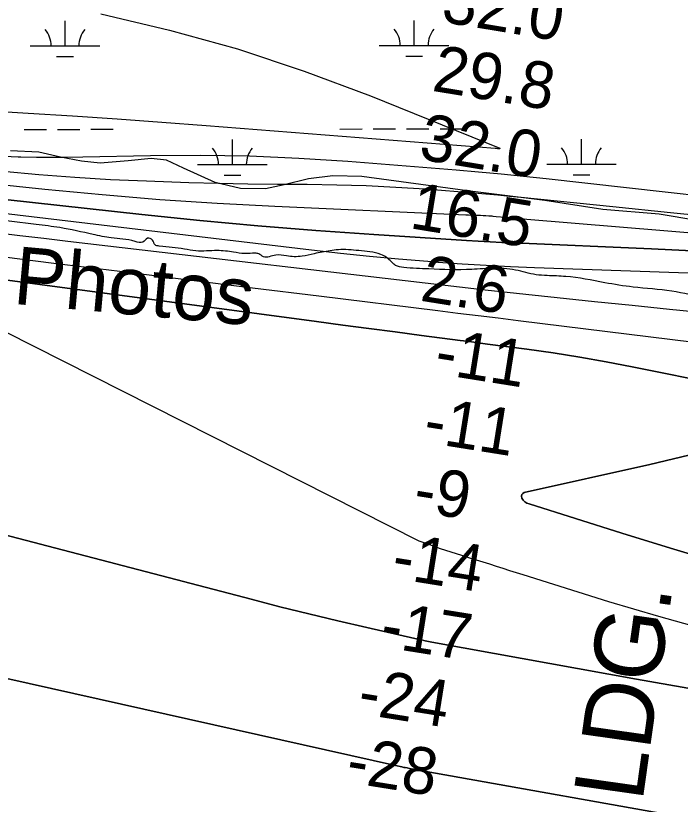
# Model space of a CAD drawing. Extents: x 3297753 to 3335611, y 652252 to 677623.
# Drawn here: x 3329508 to 3330463, y 660944 to 662077 of the extents above; entities that cross this region are included whole.
import ezdxf

# ---------------------------------------------------------------- set-up
doc = ezdxf.new("R2010")
doc.units = 0
for name, color, linetype in [('V-RIVR-EDGE', 7, 'Continuous'), ('V-RIVR-IDEN', 7, 'Continuous'), ('V-RIVR-RANG', 7, 'Continuous'), ('V-ROAD-CNTR', 7, 'Continuous'), ('V-SITE-VEGE', 7, 'Continuous'), ('V-TOPO-DPTH', 7, 'Continuous'), ('V-TOPO-GNAM-IDEN', 7, 'Continuous'), ('V-TOPO-MAJR', 7, 'Continuous'), ('V-TOPO-MINR', 7, 'Continuous'), ('V-TOPO-WATR', 7, 'Continuous'), ('V-WETL-SWMP', 7, 'Continuous')]:
    doc.layers.add(name, color=color, linetype=linetype)

msp = doc.modelspace()

# ---------------------------------------------------------------- linework, layer by layer
at = {"layer": 'V-RIVR-EDGE'}
msp.add_spline([(3331038.8, 661614.3), (3331015.5, 661616.5), (3330991.1, 661618.6), (3330971.6, 661619.1), (3330955, 661620.8), (3330920.2, 661624.2), (3330900.8, 661626.3), (3330858.5, 661633), (3330839, 661635.1), (3330820.4, 661641.8), (3330802.6, 661644.8), (3330795.5, 661644.8), (3330777.7, 661643.2), (3330759.5, 661643.2), (3330728.8, 661642.9), (3330721.8, 661645.4), (3330715.5, 661647.5), (3330708.5, 661649.6), (3330679.9, 661652.9), (3330636, 661657.2), (3330576.3, 661662.7), (3330543.6, 661667), (3330530.7, 661670.7), (3330500.9, 661672.9), (3330450.8, 661680.9), (3330395.2, 661686.8), (3330354.6, 661693.1), (3330298.3, 661702), (3330271.8, 661703.3), (3330255.6, 661704.6), (3330226.2, 661711.3), (3330209.2, 661713.4), (3330195.1, 661713.8), (3330163.2, 661712.2), (3330101.4, 661712.8), (3330065.4, 661715), (3330053.8, 661717.9), (3330048.8, 661722.1), (3330042.6, 661727.9), (3330032.3, 661733.7), (3330000.8, 661739.2), (3329971.4, 661740.5), (3329959.7, 661738.9), (3329936.5, 661734.8), (3329919.5, 661731.1), (3329896.7, 661731.6), (3329881.4, 661732.8), (3329863.6, 661730.4), (3329856.9, 661734.6), (3329852, 661735.4), (3329837, 661735), (3329820.5, 661737.1), (3329797.3, 661739.3), (3329766.6, 661738.9), (3329750, 661741.5), (3329714, 661745.7), (3329707.8, 661747.4), (3329704, 661754.4), (3329697, 661756.9), (3329690.4, 661751.5), (3329679.2, 661752.4), (3329644.8, 661757.5), (3329618.7, 661762.5), (3329571, 661772.2), (3329537.1, 661776.8), (3329474.5, 661784.8), (3329449.2, 661788.6), (3329412.3, 661794.1), (3329395.8, 661795), (3329382.1, 661795), (3329372.1, 661795), (3329344.4, 661797.6), (3329327.8, 661798.5), (3329318.7, 661797.6), (3329274.3, 661798.2), (3329252.8, 661801.5), (3329195.6, 661807.5), (3329121, 661818.9), (3329075, 661824.8), (3329036.5, 661834.8), (3329003.4, 661842.8), (3328965.2, 661845.4), (3328929.2, 661847.1), (3328910.1, 661848.4), (3328879.1, 661857.2), (3328826.4, 661865.6), (3328781.7, 661870.7), (3328715.8, 661878.7), (3328661.9, 661882.2), (3328658.2, 661885.1), (3328657, 661889.6), (3328635.8, 661889.7), (3328604.4, 661895.2), (3328596.9, 661896), (3328588.6, 661895.2), (3328582, 661895.6), (3328549.7, 661901.9), (3328499.9, 661905.8), (3328480.5, 661910), (3328466, 661917.1), (3328455.2, 661918.3), (3328428.3, 661922.1), (3328418.7, 661923), (3328415.4, 661918.8), (3328409.6, 661918), (3328403.4, 661918.5), (3328401.7, 661921.4), (3328394.7, 661928), (3328342.1, 661938.9), (3328293.2, 661948.6), (3328270.8, 661953.2), (3328208.3, 661968.7), (3328152.4, 661978.3), (3328103.1, 661985.1), (3328040.5, 661995.2), (3327953.1, 662008.7), (3327892.6, 662016.3), (3327875.2, 662015.5), (3327861.1, 662010.6), (3327855.3, 662009.3), (3327844.1, 662010.6), (3327834.5, 662016), (3327815.1, 662023.1), (3327799.3, 662025.2), (3327779, 662028.6), (3327711.5, 662036.6), (3327562.8, 662061.9), (3327513, 662069), (3327479.1, 662074.5), (3327443, 662080), (3327407, 662084.2), (3327362.6, 662088.9), (3327314.1, 662089), (3327294.7, 662089.5), (3327271.4, 662092), (3327231.3, 662096.7), (3327193.1, 662101.7), (3327145.9, 662108.9), (3327115.7, 662116), (3327063.5, 662123.2), (3327027, 662126.2), (3326973.5, 662133.8), (3326935.8, 662138.4), (3326889.8, 662141)], degree=3, dxfattribs=at)
at = {"layer": 'V-ROAD-CNTR'}
msp.add_spline([(3328023, 662390.8), (3328495.8, 662335.5), (3329060, 662301.1), (3329435.1, 662310.6), (3329616.6, 662316.2), (3329714.4, 662319.3), (3329771.8, 662311.2), (3329825.2, 662280), (3329861.1, 662218.4), (3329893.4, 662173), (3329949.2, 662161), (3330067.7, 662144.1), (3330256.8, 662152.9), (3330465.5, 662159.9), (3330666.4, 662160.9), (3330821.1, 662128.7), (3330941.1, 662044.6), (3331060.4, 662014.3), (3331187.9, 662003.9), (3331370.8, 662025), (3331521.6, 662046.5), (3331735.9, 662062.2), (3331979.5, 662091.2), (3332173.6, 662104.2), (3332344.3, 662126.6), (3332611.7, 662193.4), (3332889.9, 662244.8), (3333149.7, 662275.7), (3333340.8, 662299.8), (3333416.4, 662311.3)], degree=3, dxfattribs=at)
at = {"layer": 'V-SITE-VEGE'}
for p, q in [((3329540.7, 661880.8), (3329499.8, 661882.5)), ((3329572.1, 661873.7), (3329540.7, 661880.8)), ((3329602.2, 661867.8), (3329572.1, 661873.7)), ((3329628.9, 661865), (3329602.2, 661867.8)), ((3329669.1, 661868.3), (3329628.9, 661865)), ((3329702.5, 661871.6), (3329669.1, 661868.3)), ((3329724.4, 661869.2), (3329702.5, 661871.6)), ((3329748.6, 661857.8), (3329724.4, 661869.2)), ((3329794.5, 661837), (3329748.6, 661857.8)), ((3329928.7, 661842.5), (3329893.4, 661833.9)), ((3329963.4, 661846.9), (3329928.7, 661842.5)), ((3330005, 661845.9), (3329963.4, 661846.9)), ((3330157.1, 661825), (3330005, 661845.9)), ((3329830.7, 661828.5), (3329794.5, 661837)), ((3329893.4, 661833.9), (3329866.8, 661828.2)), ((3329866.8, 661828.2), (3329830.7, 661828.5)), ((3330268.3, 661811.1), (3330157.1, 661825)), ((3330351.6, 661798.3), (3330268.3, 661811.1)), ((3330432.8, 661791.4), (3330351.6, 661798.3)), ((3330486.6, 661782.4), (3330432.8, 661791.4))]:
    msp.add_line(p, q, dxfattribs=at)
at = {"layer": 'V-TOPO-DPTH'}
for points in [[(3329452.7, 661817.2), (3329688.9, 661791), (3329772.2, 661782.4), (3329855.5, 661774.6), (3329939, 661768), (3330022.5, 661762.2), (3330155.6, 661753.9), (3330172.6, 661752.9), (3330189.6, 661752), (3330206.6, 661751.1), (3330223.6, 661750.3), (3330421.7, 661741.7), (3330519.3, 661736.9)], [(3331807.9, 661488), (3331160.2, 661576.5), (3331133.3, 661580.2), (3331106.5, 661583.8), (3331079.6, 661587.5), (3331052.8, 661591.2), (3331012.5, 661596.8), (3331005.8, 661597.6), (3330999.1, 661598.5), (3330992.4, 661599.2), (3330985.7, 661600), (3330501.5, 661649.2), (3330447.6, 661654.7), (3330393.8, 661660.2), (3330339.9, 661665.8), (3330286.1, 661671.5), (3330182.4, 661682.4), (3330178.4, 661682.8), (3330176.4, 661683.1), (3330174.4, 661683.3), (3329582.5, 661752.4), (3329548, 661756.5), (3329513.6, 661760.5), (3329479.1, 661764.6)], [(3331807.9, 661488), (3331160.2, 661576.5), (3331133.3, 661580.2), (3331106.5, 661583.8), (3331079.6, 661587.5), (3331052.8, 661591.2), (3331012.5, 661596.8), (3331005.8, 661597.6), (3330999.1, 661598.5), (3330992.4, 661599.2), (3330985.7, 661600), (3330501.5, 661649.2), (3330447.6, 661654.7), (3330393.8, 661660.2), (3330339.9, 661665.8), (3330286.1, 661671.5), (3330182.4, 661682.4), (3330178.4, 661682.8), (3330176.4, 661683.1), (3330174.4, 661683.3), (3329582.5, 661752.4), (3329548, 661756.5), (3329513.6, 661760.5), (3329479.1, 661764.6)], [(3330523, 661546.4), (3330394.1, 661572.3), (3330356.4, 661579.5), (3330318.5, 661586.2), (3330280.5, 661592.2), (3330242.4, 661597.6), (3330185.8, 661605), (3330176, 661606.3), (3330166.2, 661607.6), (3330156.3, 661608.9), (3330146.5, 661610.2), (3330090.8, 661617.4), (3330053.1, 661622.4), (3330015.4, 661627.3), (3329977.8, 661632.3), (3329940.1, 661637.3), (3329384.2, 661711.7)], [(3329384.2, 661711.7), (3329940.1, 661637.3), (3329977.8, 661632.3), (3330015.4, 661627.3), (3330053.1, 661622.4), (3330090.8, 661617.4), (3330146.5, 661610.2), (3330156.3, 661608.9), (3330166.2, 661607.6), (3330176, 661606.3), (3330185.8, 661605), (3330242.4, 661597.6), (3330280.5, 661592.2), (3330318.5, 661586.2), (3330356.4, 661579.5), (3330394.1, 661572.3), (3330523, 661546.4)], [(3330519.2, 661290.4), (3330448.9, 661311.5), (3330378.8, 661333.2), (3330245.8, 661375.1), (3330242.6, 661376.5), (3330239.7, 661378.4), (3330237.3, 661380.8), (3330235.2, 661383.7), (3330234.7, 661386.3), (3330235, 661388.5), (3330236.5, 661390.3), (3330238.8, 661391.6), (3330419.3, 661431.8), (3330453.5, 661439.8), (3330487.5, 661448.3)], [(3330487.5, 661448.3), (3330453.5, 661439.8), (3330419.3, 661431.8), (3330238.8, 661391.6), (3330236.5, 661390.3), (3330235, 661388.5), (3330234.7, 661386.3), (3330235.2, 661383.7), (3330237.3, 661380.8), (3330239.7, 661378.4), (3330242.6, 661376.5), (3330245.8, 661375.1), (3330378.8, 661333.2), (3330448.9, 661311.5), (3330519.2, 661290.4)], [(3329348.2, 661368.2), (3329846, 661238.2), (3329887.5, 661227.5), (3329929.1, 661217.1), (3329970.8, 661207.2), (3330012.6, 661197.5), (3330081.6, 661181.8), (3330088.9, 661180.2), (3330096.3, 661178.6), (3330103.6, 661177.2), (3330111, 661175.8), (3330399.9, 661123.5), (3330492.9, 661107.1), (3330586, 661091.2), (3330679.2, 661076.2), (3330772.6, 661061.7), (3330912.8, 661040.6), (3330936.1, 661037.1), (3330959.4, 661033.5), (3330982.6, 661029.7), (3331005.9, 661026), (3331112.2, 661008.4), (3331188.5, 660995.1), (3331264.6, 660980.8)], [(3331264.6, 660980.8), (3331188.5, 660995.1), (3331112.2, 661008.4), (3331005.9, 661026), (3330982.6, 661029.7), (3330959.4, 661033.5), (3330936.1, 661037.1), (3330912.8, 661040.6), (3330772.6, 661061.7), (3330679.2, 661076.2), (3330586, 661091.2), (3330492.9, 661107.1), (3330399.9, 661123.5), (3330111, 661175.8), (3330103.6, 661177.2), (3330096.3, 661178.6), (3330088.9, 661180.2), (3330081.6, 661181.8), (3330012.6, 661197.5), (3329970.8, 661207.2), (3329929.1, 661217.1), (3329887.5, 661227.5), (3329846, 661238.2), (3329348.2, 661368.2)], [(3329329.5, 661161.3), (3330053.7, 660999.2), (3330055.9, 660998.7), (3330060.3, 660997.7), (3330062.5, 660997.2), (3330065.6, 660996.6), (3330067.6, 660996.2), (3330070.2, 660995.7), (3330073.8, 660995), (3330075.9, 660994.6), (3330517.3, 660915.7), (3330588.7, 660903), (3330660.1, 660890.5), (3330731.5, 660878.2), (3330803, 660866.1), (3330891.6, 660851.1), (3330918.7, 660846.4), (3330945.8, 660841.5), (3330972.8, 660836.2), (3330999.8, 660830.8), (3331154.2, 660798.7), (3331188.8, 660790.6), (3331223.1, 660781.3)], [(3331223.1, 660781.3), (3331188.8, 660790.6), (3331154.2, 660798.7), (3330999.8, 660830.8), (3330972.8, 660836.2), (3330945.8, 660841.5), (3330918.7, 660846.4), (3330891.6, 660851.1), (3330803, 660866.1), (3330731.5, 660878.2), (3330660.1, 660890.5), (3330588.7, 660903), (3330517.3, 660915.7), (3330075.9, 660994.6), (3330073.8, 660995), (3330070.2, 660995.7), (3330067.6, 660996.2), (3330065.6, 660996.6), (3330062.5, 660997.2), (3330060.3, 660997.7), (3330055.9, 660998.7), (3330053.7, 660999.2), (3329329.5, 661161.3)]]:
    msp.add_lwpolyline(points, dxfattribs=at)
at = {"layer": 'V-TOPO-MAJR'}
msp.add_lwpolyline([(3330672.3, 661797.5), (3330270.1, 661842.4), (3330237.8, 661845.9), (3330205.4, 661849.1), (3330173, 661852.1), (3330140.6, 661854.8), (3329985.2, 661867.2), (3329914.4, 661871.8), (3329843.5, 661874.9), (3329772.5, 661875.9), (3329701.5, 661875.5), (3329604, 661873.5), (3329581.7, 661873.1), (3329559.5, 661873), (3329537.2, 661873.2), (3329515, 661873.5), (3329511.2, 661873.6), (3329490.9, 661874.3)], dxfattribs=at)
at = {"layer": 'V-TOPO-MINR'}
for points in [[(3329629.8, 662079.7), (3329728.5, 662056.1), (3329826.2, 662029), (3329922.4, 661996.9), (3330017.5, 661961.5), (3330203.4, 661886.6), (3330203.6, 661886.3), (3330203.7, 661886), (3330203.5, 661885.8), (3330203.1, 661885.6), (3330200.1, 661885.7), (3330198.5, 661885.8), (3330197, 661885.9), (3329781.5, 661918.7), (3329717.5, 661923.5), (3329653.5, 661928.1), (3329589.4, 661932.3), (3329525.4, 661936.3), (3329448.5, 661940.9)], [(3330531.5, 661785.4), (3330448.8, 661793.7), (3330366, 661802), (3330234.3, 661815.5), (3330217.4, 661817.2), (3330200.5, 661818.8), (3330183.6, 661820.3), (3330166.7, 661821.7), (3330096.4, 661827.3), (3330054, 661830.1), (3330011.5, 661832.3), (3329969, 661833.5), (3329926.5, 661834), (3329884, 661834.2), (3329841.4, 661834.6), (3329798.9, 661835.6), (3329756.4, 661836.8), (3329695.6, 661838.8), (3329644, 661841.1), (3329592.5, 661844.1), (3329541, 661848.1), (3329489.6, 661853)], [(3330972.1, 661723.4), (3330242.4, 661784.1), (3330234.6, 661784.8), (3330226.8, 661785.5), (3330219, 661786.2), (3330211.1, 661786.9), (3330198.4, 661788), (3330194.1, 661788.4), (3330192.7, 661788.5), (3330187.6, 661788.9), (3330183.6, 661789.2), (3330179.6, 661789.4), (3330175.6, 661789.6), (3330171.6, 661789.7), (3330167.1, 661789.8), (3330162.9, 661789.9), (3330158.7, 661790.1), (3330154.6, 661790.2), (3329879.9, 661802.5), (3329797.2, 661807), (3329714.5, 661812.4), (3329631.9, 661819.3), (3329549.3, 661827.1), (3329435.8, 661839)], [(3330519.3, 661736.9), (3330421.7, 661741.7), (3330223.6, 661750.3), (3330206.6, 661751.1), (3330189.6, 661752), (3330172.6, 661752.9), (3330155.6, 661753.9), (3330022.5, 661762.2), (3329939, 661768), (3329855.5, 661774.6), (3329772.2, 661782.4), (3329688.9, 661791), (3329452.7, 661817.2)], [(3330943.7, 661690.7), (3330253.4, 661714.4), (3330218.7, 661715.9), (3330183.9, 661717.6), (3330149.3, 661719.8), (3330114.6, 661722.3), (3330100, 661723.4), (3330058.1, 661726.9), (3330016.2, 661730.8), (3329974.4, 661735.2), (3329932.6, 661739.9), (3329469.5, 661794.9)], [(3331251.4, 661489.1), (3331044.9, 661527.1), (3331019.8, 661531.5), (3330994.6, 661535.8), (3330969.5, 661539.9), (3330944.2, 661543.7), (3330824.4, 661561.3), (3330739.2, 661573.5), (3330653.9, 661585.3), (3330568.5, 661596.5), (3330483.1, 661607.3), (3330230.1, 661638.4), (3330201.2, 661642), (3330172.3, 661645.5), (3330143.4, 661649), (3330114.6, 661652.6), (3329943.2, 661673.6), (3329847.9, 661685.4), (3329752.6, 661697.2), (3329657.3, 661709), (3329562.1, 661720.9), (3329419.1, 661738.9)], [(3330523, 661546.4), (3330394.1, 661572.3), (3330356.4, 661579.5), (3330318.5, 661586.2), (3330280.5, 661592.2), (3330242.4, 661597.6), (3330185.8, 661605), (3330176, 661606.3), (3330166.2, 661607.6), (3330156.3, 661608.9), (3330146.5, 661610.2), (3330090.8, 661617.4), (3330053.1, 661622.4), (3330015.4, 661627.3), (3329977.8, 661632.3), (3329940.1, 661637.3), (3329384.2, 661711.7)], [(3330503.9, 661193.1), (3330432, 661213.2), (3330360.5, 661234.6), (3330237, 661273.2), (3330227.5, 661276.2), (3330217.9, 661279.2), (3330208.3, 661282.3), (3330198.7, 661285.3), (3330189.2, 661288.4), (3330179.6, 661291.4), (3330170, 661294.4), (3330160.4, 661297.3), (3330148.8, 661300.9), (3330133.4, 661305.7), (3330118.1, 661310.8), (3330102.9, 661316.2), (3330087.7, 661321.8), (3329363.8, 661687.3)], [(3330519.2, 661290.4), (3330448.9, 661311.5), (3330378.8, 661333.2), (3330245.8, 661375.1), (3330242.6, 661376.5), (3330239.7, 661378.4), (3330237.3, 661380.8), (3330235.2, 661383.7), (3330234.7, 661386.3), (3330235, 661388.5), (3330236.5, 661390.3), (3330238.8, 661391.6), (3330419.3, 661431.8), (3330453.5, 661439.8), (3330487.5, 661448.3)], [(3331264.6, 660980.8), (3331188.5, 660995.1), (3331112.2, 661008.4), (3331005.9, 661026), (3330982.6, 661029.7), (3330959.4, 661033.5), (3330936.1, 661037.1), (3330912.8, 661040.6), (3330772.6, 661061.7), (3330679.2, 661076.2), (3330586, 661091.2), (3330492.9, 661107.1), (3330399.9, 661123.5), (3330111, 661175.8), (3330103.6, 661177.2), (3330096.3, 661178.6), (3330088.9, 661180.2), (3330081.6, 661181.8), (3330012.6, 661197.5), (3329970.8, 661207.2), (3329929.1, 661217.1), (3329887.5, 661227.5), (3329846, 661238.2), (3329348.2, 661368.2)], [(3331223.1, 660781.3), (3331188.8, 660790.6), (3331154.2, 660798.7), (3330999.8, 660830.8), (3330972.8, 660836.2), (3330945.8, 660841.5), (3330918.7, 660846.4), (3330891.6, 660851.1), (3330803, 660866.1), (3330731.5, 660878.2), (3330660.1, 660890.5), (3330588.7, 660903), (3330517.3, 660915.7), (3330075.9, 660994.6), (3330073.8, 660995), (3330070.2, 660995.7), (3330067.6, 660996.2), (3330065.6, 660996.6), (3330062.5, 660997.2), (3330060.3, 660997.7), (3330055.9, 660998.7), (3330053.7, 660999.2), (3329329.5, 661161.3)]]:
    msp.add_lwpolyline(points, dxfattribs=at)
at = {"layer": 'V-TOPO-WATR'}
msp.add_lwpolyline([(3331807.9, 661488), (3331160.2, 661576.5), (3331133.3, 661580.2), (3331106.5, 661583.8), (3331079.6, 661587.5), (3331052.8, 661591.2), (3331012.5, 661596.8), (3331005.8, 661597.6), (3330999.1, 661598.5), (3330992.4, 661599.2), (3330985.7, 661600), (3330501.5, 661649.2), (3330447.6, 661654.7), (3330393.8, 661660.2), (3330339.9, 661665.8), (3330286.1, 661671.5), (3330182.4, 661682.4), (3330178.4, 661682.8), (3330176.4, 661683.1), (3330174.4, 661683.3), (3329582.5, 661752.4), (3329548, 661756.5), (3329513.6, 661760.5), (3329479.1, 661764.6)], dxfattribs=at)
at = {"layer": 'V-WETL-SWMP'}
for p, q in [((3329578.4, 662033.6), (3329578.4, 662069.6)), ((3330080.3, 662034.1), (3330080.3, 662070.1)), ((3330030.3, 662034), (3330130.3, 662034.1)), ((3329528.4, 662033.5), (3329628.4, 662033.6)), ((3329566.4, 662018.1), (3329590.4, 662018.2)), ((3330068.3, 662018.7), (3330092.3, 662018.7)), ((3329519.7, 661913.5), (3329551.7, 661913.5)), ((3329567.7, 661913.5), (3329599.7, 661913.5)), ((3329615.7, 661913.6), (3329647.7, 661913.6)), ((3329973.6, 661913.9), (3330005.6, 661914)), ((3330021.6, 661914), (3330053.6, 661914)), ((3330069.6, 661914), (3330101.6, 661914)), ((3330117.6, 661914.1), (3330149.6, 661914.1)), ((3329819, 661863), (3329819, 661899)), ((3330321, 661863.5), (3330320.9, 661899.5)), ((3329540.7, 661880.8), (3329499.8, 661882.5)), ((3329572.1, 661873.6), (3329540.7, 661880.8)), ((3329602.2, 661867.8), (3329572.1, 661873.6)), ((3329628.9, 661865), (3329602.2, 661867.8)), ((3329669.1, 661868.3), (3329628.9, 661865)), ((3329702.5, 661871.6), (3329669.1, 661868.3)), ((3329724.4, 661869.2), (3329702.5, 661871.6)), ((3329748.6, 661857.8), (3329724.4, 661869.2)), ((3329794.5, 661837), (3329748.6, 661857.8)), ((3329769, 661863), (3329869, 661863.1)), ((3330271, 661863.5), (3330371, 661863.6)), ((3329807.1, 661847.6), (3329831.1, 661847.6)), ((3329928.7, 661842.5), (3329893.4, 661833.9)), ((3329963.4, 661846.9), (3329928.7, 661842.5)), ((3330005, 661845.9), (3329963.4, 661846.9)), ((3330157.1, 661825), (3330005, 661845.9)), ((3330309, 661848.1), (3330333, 661848.1)), ((3329830.7, 661828.5), (3329794.5, 661837)), ((3329893.4, 661833.9), (3329866.8, 661828.2)), ((3329866.8, 661828.2), (3329830.7, 661828.5)), ((3330268.3, 661811.1), (3330157.1, 661825)), ((3330351.6, 661798.3), (3330268.3, 661811.1)), ((3330432.8, 661791.4), (3330351.6, 661798.3)), ((3330486.6, 661782.4), (3330432.8, 661791.4))]:
    msp.add_line(p, q, dxfattribs=at)
for centre, start, end in [((3329523.2, 662034), 359.2865, 40.8301), ((3329633.6, 662034.1), 139.2865, 180.8301), ((3330025.1, 662034.5), 359.2865, 40.8301), ((3330135.6, 662034.6), 139.2865, 180.8301), ((3330265.7, 661863.9), 359.2865, 40.8301), ((3330376.2, 661864.1), 139.2865, 180.8301), ((3329763.8, 661863.4), 359.2865, 40.8301), ((3329874.3, 661863.5), 139.2865, 180.8301)]:
    msp.add_arc(centre, 35.2, start, end, dxfattribs=at)

# ---------------------------------------------------------------- texts
at = {"layer": 'V-RIVR-IDEN'}
msp.add_text(' Photos', height=83, rotation=354.8056, dxfattribs=at).set_placement((3329471.7, 661665.7))
at = {"layer": 'V-RIVR-RANG'}
for s, rotation, p in [('32.0', 350.6383, (3330117.7, 662068.3)), ('29.8', 350.6383, (3330104.5, 661969.1)), ('32.0', 350.6383, (3330085.6, 661870.9)), ('16.5', 350.6383, (3330072.5, 661771.7)), ('2.6', 350.9191, (3330087.5, 661667.5)), ('-11', 350.9191, (3330107.7, 661563)), ('-11', 350.9191, (3330091.7, 661464.3)), ('-9', 350.9191, (3330077.2, 661365.3)), ('-14', 350.9191, (3330046.1, 661269)), ('-17', 350.9191, (3330029.5, 661170.4)), ('-24', 350.9191, (3329997.3, 661074.3)), ('-28', 350.9191, (3329980.5, 660975.7))]:
    msp.add_text(s, height=67, rotation=rotation, dxfattribs=at).set_placement(p)
at = {"layer": 'V-TOPO-GNAM-IDEN'}
msp.add_text('CLAIRA BELLE LDG.', height=100, rotation=81.9737, dxfattribs=at).set_placement((3330272.6, 659981.6))

doc.saveas('drawing.dxf')
